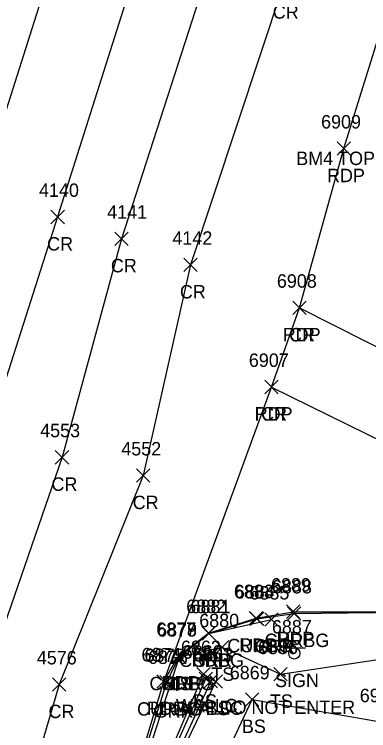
# Model space of a CAD drawing. Extents: x 1462089 to 1464015, y 730534 to 736144.
# Drawn here: x 1462752.9 to 1462805.8, y 731836.5 to 731943.3 of the extents above; entities that cross this region are included whole.
import ezdxf

# ---------------------------------------------------------------- set-up
doc = ezdxf.new("R2010")
doc.units = 0
for name, color, linetype in [('C_C', 7, 'Continuous'), ('L_A', 7, 'Continuous'), ('L_I', 7, 'Continuous'), ('L_TIC', 7, 'Continuous'), ('LELB', 7, 'Continuous'), ('LW', 7, 'Continuous'), ('P_A', 7, 'Continuous'), ('P_I', 7, 'Continuous'), ('P_TIC', 7, 'Continuous'), ('PET', 7, 'Continuous'), ('PRC', 7, 'Continuous'), ('R_A', 7, 'Continuous'), ('R_I', 7, 'Continuous'), ('R_TIC', 7, 'Continuous'), ('RC', 7, 'Continuous'), ('RGR', 7, 'Continuous'), ('S_A', 7, 'Continuous'), ('S_C', 7, 'Continuous'), ('S_I', 7, 'Continuous'), ('SSGN', 7, 'Continuous')]:
    doc.layers.add(name, color=color, linetype=linetype)

msp = doc.modelspace()

# ---------------------------------------------------------------- linework, layer by layer
at = {"layer": 'L_TIC'}
for points in [[(1462782.89, 731847.95), (1462784.89, 731849.95)], [(1462784.89, 731847.95), (1462782.89, 731849.95)], [(1462776.53, 731846.55), (1462778.53, 731848.55)], [(1462778.53, 731846.55), (1462776.53, 731848.55)], [(1462780.12, 731843.95), (1462782.12, 731845.95)], [(1462782.12, 731843.95), (1462780.12, 731845.95)], [(1462791.62, 731843.94), (1462793.62, 731845.94)], [(1462793.62, 731843.94), (1462791.62, 731845.94)], [(1462780.47, 731843.26), (1462782.47, 731845.26)], [(1462782.47, 731843.26), (1462780.47, 731845.26)], [(1462781.23, 731842.89), (1462783.23, 731844.89)], [(1462783.23, 731842.89), (1462781.23, 731844.89)], [(1462781.98, 731842.84), (1462783.98, 731844.84)], [(1462783.98, 731842.84), (1462781.98, 731844.84)], [(1462787.4, 731840.18), (1462789.4, 731842.18)], [(1462789.4, 731840.18), (1462787.4, 731842.18)]]:
    msp.add_lwpolyline(points, dxfattribs=at)
at = {"layer": 'LELB'}
for points in [[(1462777.53, 731847.55), (1462783.89, 731848.95), (1462792.62, 731844.94), (1462809.44, 731847.48), (1462830.55, 731844.98), (1462862.91, 731828.5), (1462899.75, 731809.11), (1462937.21, 731789.83), (1462980.95, 731765.06), (1463023.27, 731740.8), (1463067.33, 731714.31), (1463106.9, 731688.57), (1463151.27, 731657.24), (1463190.95, 731627.91), (1463226.11, 731598.92), (1463258.26, 731572.27), (1463288.25, 731546.84), (1463319.07, 731520.52), (1463336.3, 731505.87), (1463346.87, 731495.96)], [(1462764.04, 731804.55), (1462766.37, 731810.86), (1462768.73, 731816.99), (1462775.09, 731830.85), (1462781.12, 731844.95), (1462782.98, 731843.84), (1462776.36, 731830.19), (1462770.33, 731816.45), (1462783.67, 731831.16), (1462788.4, 731841.18), (1462807.82, 731837.78), (1462827.91, 731833.67), (1462863.15, 731815.13), (1462873.31, 731808.36), (1462930.37, 731778.13), (1462973.19, 731752.51), (1463015.13, 731727.85), (1463059.14, 731700.18), (1463095.39, 731673.22)]]:
    msp.add_lwpolyline(points, dxfattribs=at)
at = {"layer": 'LW'}
msp.add_lwpolyline([(1462729.54, 731672.26), (1462728.06, 731663.52), (1462727.28, 731663.64), (1462732.27, 731693.09), (1462735.37, 731706.62), (1462746.21, 731743.32), (1462759.88, 731789.35), (1462764.24, 731803.66), (1462769.33, 731816.47), (1462775.38, 731830.56), (1462781.47, 731844.26), (1462782.23, 731843.89), (1462776.06, 731830.47), (1462770.27, 731816.59)], dxfattribs=at)
at = {"layer": 'P_TIC'}
for points in [[(1462801.06, 731922.28), (1462803.06, 731924.28)], [(1462803.06, 731922.28), (1462801.06, 731924.28)], [(1462758.38, 731912.09), (1462760.38, 731914.09)], [(1462760.38, 731912.09), (1462758.38, 731914.09)], [(1462767.89, 731908.84), (1462769.89, 731910.84)], [(1462769.89, 731908.84), (1462767.89, 731910.84)], [(1462778.18, 731904.95), (1462780.18, 731906.95)], [(1462780.18, 731904.95), (1462778.18, 731906.95)], [(1462794.46, 731898.55), (1462796.46, 731900.55)], [(1462796.46, 731898.55), (1462794.46, 731900.55)], [(1462794.46, 731898.55), (1462796.46, 731900.55)], [(1462796.46, 731898.55), (1462794.46, 731900.55)], [(1462790.27, 731886.75), (1462792.27, 731888.75)], [(1462792.27, 731886.75), (1462790.27, 731888.75)], [(1462790.27, 731886.75), (1462792.27, 731888.75)], [(1462792.27, 731886.75), (1462790.27, 731888.75)], [(1462759.03, 731876.27), (1462761.03, 731878.27)], [(1462761.03, 731876.27), (1462759.03, 731878.27)], [(1462771.13, 731873.55), (1462773.13, 731875.55)], [(1462773.13, 731873.55), (1462771.13, 731875.55)], [(1462793.51, 731853.26), (1462795.51, 731855.26)], [(1462795.51, 731853.26), (1462793.51, 731855.26)], [(1462787.96, 731852.29), (1462789.96, 731854.29)], [(1462789.96, 731852.29), (1462787.96, 731854.29)], [(1462780.86, 731850.06), (1462782.86, 731852.06)], [(1462782.86, 731850.06), (1462780.86, 731852.06)], [(1462776.4, 731846.66), (1462778.4, 731848.66)], [(1462778.4, 731846.66), (1462776.4, 731848.66)], [(1462758.59, 731842.4), (1462760.59, 731844.4)], [(1462760.59, 731842.4), (1462758.59, 731844.4)], [(1462774.19, 731842.86), (1462776.19, 731844.86)], [(1462776.19, 731842.86), (1462774.19, 731844.86)], [(1462774.19, 731842.86), (1462776.19, 731844.86)], [(1462776.19, 731842.86), (1462774.19, 731844.86)]]:
    msp.add_lwpolyline(points, dxfattribs=at)
at = {"layer": 'PET'}
for points in [[(1462745.24, 731743.48), (1462759.09, 731789.57), (1462764.04, 731804.55), (1462763.6, 731804.84), (1462765.47, 731811.32), (1462771.24, 731830.7), (1462775.19, 731843.86), (1462791.27, 731887.75), (1462795.46, 731899.55), (1462802.06, 731923.28), (1462812.28, 731956.21)], [(1462775.19, 731843.86), (1462777.4, 731847.66), (1462781.86, 731851.06), (1462788.96, 731853.29), (1462794.51, 731854.26), (1462810.81, 731854.24), (1462815.69, 731853.74), (1462829.55, 731849.82), (1462832.79, 731848.28), (1462863.62, 731831.39), (1462901.85, 731811.67), (1462938.51, 731791.61), (1462982.81, 731767.89), (1463024.93, 731743.66), (1463069.48, 731717.57), (1463108.69, 731691.16), (1463153.39, 731660.15), (1463192.77, 731629.79), (1463228.33, 731601.13), (1463260.53, 731574.12), (1463290.34, 731548.67), (1463321.34, 731523.11), (1463366.92, 731479.81), (1463412.76, 731449.11)]]:
    msp.add_lwpolyline(points, dxfattribs=at)
at = {"layer": 'PRC'}
for points in [[(1462761.02, 731958.42), (1462747.81, 731917.01), (1462738.76, 731883.17), (1462729.11, 731854.95), (1462715.07, 731806.48), (1462712.12, 731796.98), (1462698.11, 731749.33), (1462686.28, 731711.96), (1462673.04, 731665.23), (1462661.99, 731629.57), (1462648.47, 731585.76), (1462633.36, 731535.92), (1462617.82, 731486.9), (1462603.28, 731439.32), (1462592.21, 731404.81), (1462578.75, 731359.84), (1462563.85, 731311.63), (1462546.16, 731252.05), (1462529.31, 731193.32), (1462512.83, 731138.46), (1462500.46, 731089.18), (1462489.91, 731049.97), (1462473.45, 730997.55), (1462460.79, 730938.78)], [(1462772.41, 731954.34), (1462759.38, 731913.09), (1462748.7, 731879.95), (1462739.42, 731851.91), (1462725.15, 731803.68), (1462721.86, 731793.61), (1462708.1, 731747.06), (1462696.47, 731709.22), (1462683.6, 731662.38), (1462671.41, 731625.3), (1462657.42, 731580.81), (1462643.06, 731532.94), (1462627.44, 731482.74), (1462613.37, 731434.9), (1462602.35, 731399.64), (1462589.57, 731355.87), (1462573.75, 731306.68), (1462555.88, 731246.43), (1462538.49, 731188.95), (1462522.11, 731136.27), (1462509.01, 731086.5)], [(1462782.02, 731950.47), (1462768.89, 731909.84), (1462760.03, 731877.27), (1462749.82, 731847.72), (1462735.79, 731799.64), (1462732.29, 731789.16), (1462718.71, 731743.61), (1462707.11, 731705.53), (1462694.32, 731660.71), (1462680.69, 731618.48), (1462665.7, 731575.68), (1462653.41, 731528.21), (1462637.72, 731478.42), (1462624.25, 731431.84), (1462612.57, 731394.54), (1462600.92, 731353.76), (1462584.46, 731303.13), (1462565.79, 731242.26), (1462548.64, 731186.3), (1462531.51, 731132.98), (1462517.28, 731085.28)], [(1462793.02, 731947.65), (1462779.18, 731905.95), (1462772.13, 731874.55), (1462759.59, 731843.4), (1462745.8, 731796.52), (1462742.09, 731785.85), (1462729.2, 731739.31), (1462722.15, 731715.56), (1462711.04, 731679.92), (1462704.9, 731658.03), (1462690.28, 731612.58), (1462677.1, 731571.22), (1462663.07, 731525.56), (1462648.8, 731477.5), (1462634.52, 731430.68), (1462623.14, 731390.72), (1462610.92, 731351.23), (1462594.7, 731298.49), (1462575.73, 731238.98), (1462558.6, 731184.66), (1462539.6, 731135.54), (1462521.54, 731083.73), (1462509.35, 731045.03)], [(1462795.46, 731899.55), (1462825.15, 731884.54), (1462883.82, 731852.44), (1462913.61, 731836.23), (1462952.83, 731814.71), (1462994.89, 731790.95), (1463039.89, 731763.58), (1463081.79, 731736.85), (1463120.54, 731704.7), (1463164.23, 731674.74), (1463201.75, 731639.09)], [(1462791.27, 731887.75), (1462819.39, 731873.93), (1462854.68, 731854.41), (1462880.66, 731840.46), (1462908.57, 731825.48), (1462946.64, 731804.28), (1462990.45, 731780.81), (1463032.79, 731754.75), (1463076.36, 731728.27), (1463116.74, 731700.08), (1463161.09, 731670.38), (1463201.75, 731639.09), (1463238.79, 731613.01), (1463269.68, 731583.06), (1463300.11, 731558.44), (1463333.31, 731532.16), (1463365.65, 731504.98), (1463377.29, 731488.88), (1463412.76, 731449.11)]]:
    msp.add_lwpolyline(points, dxfattribs=at)
at = {"layer": 'R_TIC'}
for points in [[(1462788.1, 731852.21), (1462790.1, 731854.21)], [(1462790.1, 731852.21), (1462788.1, 731854.21)], [(1462790.28, 731852.08), (1462792.28, 731854.08)], [(1462792.28, 731852.08), (1462790.28, 731854.08)], [(1462793.65, 731852.99), (1462795.65, 731854.99)], [(1462795.65, 731852.99), (1462793.65, 731854.99)], [(1462780.93, 731850.03), (1462782.93, 731852.03)], [(1462782.93, 731850.03), (1462780.93, 731852.03)], [(1462780.93, 731850.03), (1462782.93, 731852.03)], [(1462782.93, 731850.03), (1462780.93, 731852.03)], [(1462776.48, 731846.56), (1462778.48, 731848.56)], [(1462778.48, 731846.56), (1462776.48, 731848.56)], [(1462776.53, 731846.55), (1462778.53, 731848.55)], [(1462778.53, 731846.55), (1462776.53, 731848.55)], [(1462774.64, 731842.77), (1462776.64, 731844.77)], [(1462776.64, 731842.77), (1462774.64, 731844.77)], [(1462775.2, 731842.47), (1462777.2, 731844.47)], [(1462777.2, 731842.47), (1462775.2, 731844.47)]]:
    msp.add_lwpolyline(points, dxfattribs=at)
at = {"layer": 'RC'}
msp.add_lwpolyline([(1462763.6, 731804.84), (1462765.86, 731811.28), (1462771.49, 731830.59), (1462775.64, 731843.77), (1462777.48, 731847.56), (1462781.93, 731851.03), (1462789.1, 731853.21), (1462794.65, 731853.99), (1462810.74, 731854.17), (1462815.62, 731853.44), (1462829.44, 731849.74), (1462832.79, 731848.28)], dxfattribs=at)
at = {"layer": 'RGR'}
msp.add_lwpolyline([(1462764.04, 731804.55), (1462765.97, 731811.1), (1462772.01, 731830.55), (1462776.2, 731843.47), (1462777.53, 731847.55), (1462781.93, 731851.03), (1462791.28, 731853.08)], dxfattribs=at)
at = {"layer": 'SSGN'}
for p, q in [((1462793.01, 731848.88), (1462796.35, 731848.88)), ((1462794.66, 731848.04), (1462794.66, 731848.04))]:
    msp.add_line(p, q, dxfattribs=at)
msp.add_circle((1462794.66, 731848.04), 0.833, dxfattribs=at)

# ---------------------------------------------------------------- texts
at = {"layer": 'C_C'}
msp.add_text('BM4 TOP WEST BOLT OF ARM MAST', height=2, dxfattribs=at).set_placement((1462794.96, 731920.83))
at = {"layer": 'L_A'}
for s, p in [('TS', (1462782.3, 731843.95)), ('TS', (1462775.94, 731842.55)), ('WALLC', (1462777.01, 731839.26)), ('BS', (1462779.56, 731839.95)), ('TS', (1462791.03, 731839.94)), ('WALLC', (1462777.77, 731838.89)), ('BS', (1462781.42, 731838.84)), ('BS', (1462786.85, 731836.18))]:
    msp.add_text(s, height=2, dxfattribs=at).set_placement(p)
at = {"layer": 'L_I'}
for s, p in [('6880', (1462780.49, 731851.95)), ('6879', (1462774.21, 731850.55)), ('6862', (1462777.76, 731847.95)), ('6886', (1462789.25, 731847.94)), ('6860', (1462778.03, 731847.26)), ('6861', (1462779.45, 731846.89)), ('6863', (1462779.62, 731846.84)), ('6869', (1462785.04, 731844.18)), ('6902', (1462804.43, 731840.78))]:
    msp.add_text(s, height=2, dxfattribs=at).set_placement(p)
at = {"layer": 'P_A'}
for s, p in [('CR', (1462791.46, 731942.65)), ('RDP', (1462799.55, 731918.28)), ('CR', (1462757.81, 731908.09)), ('CR', (1462767.32, 731904.84)), ('CR', (1462777.61, 731900.95)), ('RDP', (1462792.94, 731894.55)), ('CR', (1462793.89, 731894.55)), ('RDP', (1462788.76, 731882.75)), ('CR', (1462789.71, 731882.75)), ('CR', (1462758.46, 731872.27)), ('CR', (1462770.57, 731869.55)), ('RDP', (1462792, 731849.26)), ('RDP', (1462786.45, 731848.29)), ('RDP', (1462779.34, 731846.06)), ('RDP', (1462774.89, 731842.66)), ('CR', (1462758.02, 731838.4)), ('RDP', (1462772.68, 731838.86)), ('RDP', (1462772.68, 731838.86))]:
    msp.add_text(s, height=2, dxfattribs=at).set_placement(p)
at = {"layer": 'P_I'}
for s, p in [('6909', (1462798.66, 731926.28)), ('4140', (1462756.6, 731916.09)), ('4141', (1462766.76, 731912.84)), ('4142', (1462776.49, 731908.95)), ('6908', (1462792.07, 731902.55)), ('6908', (1462792.07, 731902.55)), ('6907', (1462787.89, 731890.75)), ('6907', (1462787.89, 731890.75)), ('4553', (1462756.77, 731880.27)), ('4552', (1462768.87, 731877.55)), ('6883', (1462785.66, 731856.29)), ('6889', (1462791.19, 731857.26)), ('6882', (1462778.55, 731854.06)), ('6877', (1462774.09, 731850.66)), ('6874', (1462771.88, 731846.86)), ('6874', (1462771.88, 731846.86)), ('4576', (1462756.27, 731846.4))]:
    msp.add_text(s, height=2, dxfattribs=at).set_placement(p)
at = {"layer": 'R_A'}
for s, p in [('CURBG', (1462790.23, 731848.99)), ('CURBG', (1462784.68, 731848.21)), ('GRR', (1462788.77, 731848.08)), ('CURBG', (1462777.51, 731846.03)), ('GRR', (1462779.42, 731846.03)), ('CURBG', (1462773.07, 731842.56)), ('GRR', (1462775.01, 731842.55)), ('CURBG', (1462771.22, 731838.77)), ('GRR', (1462773.69, 731838.47))]:
    msp.add_text(s, height=2, dxfattribs=at).set_placement(p)
at = {"layer": 'R_I'}
for s, p in [('6888', (1462791.34, 731856.99)), ('6884', (1462785.79, 731856.21)), ('6885', (1462787.98, 731856.08)), ('6881', (1462779.19, 731854.03)), ('6881', (1462779.19, 731854.03)), ('6878', (1462774.18, 731850.56)), ('6879', (1462774.21, 731850.55)), ('6875', (1462772.33, 731846.77)), ('6876', (1462772.84, 731846.47))]:
    msp.add_text(s, height=2, dxfattribs=at).set_placement(p)
at = {"layer": 'S_A'}
msp.add_text('SIGN', height=2, dxfattribs=at).set_placement((1462791.8, 731843.02))
at = {"layer": 'S_C'}
msp.add_text('DO NOT ENTER', height=2, dxfattribs=at).set_placement((1462783.53, 731839.02))
at = {"layer": 'S_I'}
msp.add_text('6887', height=2, dxfattribs=at).set_placement((1462791.33, 731851.02))

doc.saveas('drawing.dxf')
